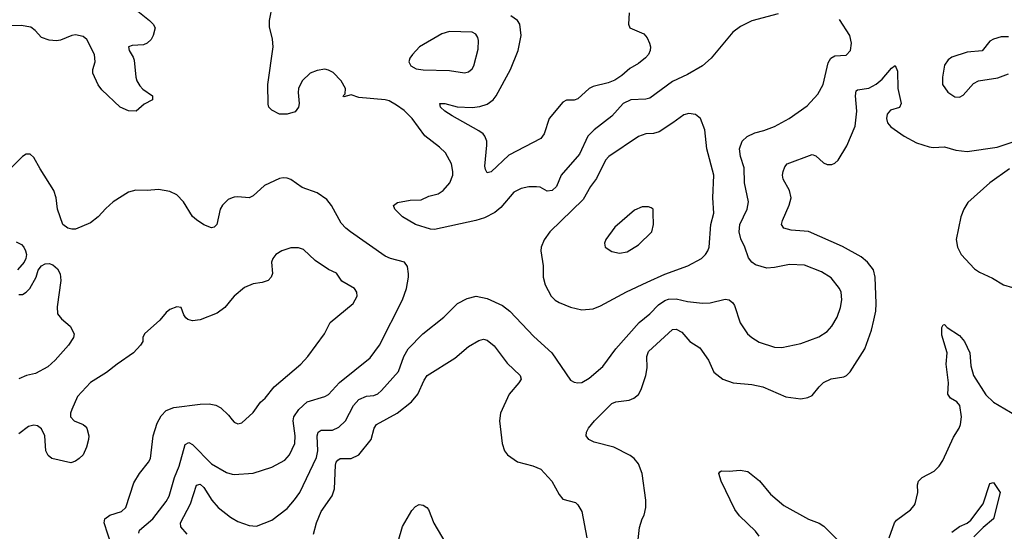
# Model space of a CAD drawing. Header units: inches. Extents: x 1682530 to 1839546, y 640742 to 791647.
# Tile 896 of 923: x 1818875 to 1824087, y 751724 to 754434. Entities that reach past the tile are written whole.
import ezdxf

# ---------------------------------------------------------------- set-up
doc = ezdxf.new("R2010")
doc.units = ezdxf.units.IN
doc.header["$MEASUREMENT"] = 0
doc.layers.add('B8715', color=7, linetype='Continuous')
doc.layers.add('B8725', color=7, linetype='Continuous')

msp = doc.modelspace()

# ---------------------------------------------------------------- linework, layer by layer
at = {"layer": 'B8715', "color": 5}
for points, elevation in [([(1819499.6, 754479.6), (1819562, 754430), (1819581.1, 754410), (1819591.7, 754390), (1819582.3, 754350), (1819570, 754329.6), (1819550.2, 754309.8), (1819530, 754300.5), (1819470, 754297), (1819451.3, 754290), (1819454.8, 754270), (1819475.8, 754235.8), (1819480.4, 754220.4), (1819488.8, 754130), (1819494.9, 754110), (1819510, 754082.8), (1819526.2, 754066.2), (1819578, 754030), (1819578, 754010), (1819534.2, 753985.8), (1819491, 753950), (1819450, 753951.5), (1819406, 753970), (1819310, 754062.7), (1819290, 754089.3), (1819261.3, 754150), (1819261.3, 754170), (1819274.7, 754210), (1819270.8, 754250), (1819230, 754329.4), (1819210, 754344.7), (1819170, 754354.3), (1819150, 754351.1), (1819090, 754325.4), (1819070, 754322), (1819030, 754324.7), (1818990, 754340.5), (1818957.3, 754377.3), (1818933.9, 754393.9), (1818883.5, 754403.5), (1818790, 754401.5)], 740), ([(1820000, 753490.1), (1819978.9, 753481.1), (1819948.2, 753451.8), (1819935.8, 753430), (1819918, 753350), (1819904.9, 753335.1), (1819890, 753332.3), (1819850, 753347.6), (1819810, 753373.6), (1819790, 753391.8), (1819742.2, 753470), (1819706.7, 753506.7), (1819670, 753524.2), (1819610, 753534.8), (1819550, 753528.6), (1819490, 753531.5), (1819450, 753520.7), (1819370.5, 753469.5), (1819330, 753434), (1819290.4, 753389.6), (1819250, 753357.2), (1819170, 753325.2), (1819150, 753324), (1819129.1, 753329.1), (1819104, 753350), (1819075.1, 753430), (1819067.3, 753490), (1819056.3, 753530), (1818983.3, 753643.3), (1818950, 753704), (1818930, 753721.2), (1818910, 753721.2), (1818890, 753709.2), (1818830.2, 753649.8)], 760), ([(1818857, 753257), (1818884.1, 753244.1), (1818896.3, 753230), (1818904.9, 753210), (1818910.6, 753190), (1818907.3, 753170), (1818898.8, 753150), (1818864, 753110)], 760), ([(1818870, 752979.1), (1818890, 752979.1), (1818910, 752990.7), (1818929.3, 753010), (1818962, 753070), (1818972, 753108), (1818990, 753131), (1819010, 753141), (1819030, 753142.8), (1819050, 753136), (1819074.9, 753114.9), (1819088.5, 753088.5), (1819093.4, 753053.4), (1819072.4, 752912.4), (1819075.8, 752875.8), (1819095.5, 752850), (1819142, 752810), (1819163.1, 752770), (1819160.3, 752750), (1819133.1, 752710), (1819062.3, 752630), (1819024, 752596), (1818959.1, 752560.9), (1818911, 752550), (1818870, 752531.6)], 760), ([(1820000, 752957.4), (1819961.5, 752910), (1819919.6, 752880.3), (1819830, 752844), (1819790, 752838.4), (1819765.4, 752845.4), (1819754.8, 752854.8), (1819744, 752870), (1819728.9, 752908.9), (1819706.4, 752913.6), (1819670, 752899), (1819650, 752884), (1819616.7, 752843.3), (1819536, 752770), (1819527.3, 752750), (1819526, 752730), (1819514, 752710), (1819478, 752670), (1819390, 752609.6), (1819335.2, 752564.8), (1819250, 752513), (1819181.5, 752438.5), (1819150, 752369.2), (1819143.6, 752350), (1819144.4, 752330), (1819164, 752310), (1819210.4, 752290.4), (1819221.1, 752281.1), (1819230.4, 752270), (1819240.3, 752230), (1819239.5, 752210), (1819228.8, 752170), (1819210.3, 752130), (1819190, 752109.7), (1819170, 752095.1), (1819146.3, 752086.3), (1819044.5, 752110), (1819026.3, 752126.3), (1819013.5, 752150), (1819007.8, 752230), (1818990, 752267.8), (1818970, 752282.6), (1818950, 752286.6), (1818921, 752279), (1818870, 752241.3)], 780), ([(1819360.3, 751650), (1819321.8, 751770), (1819324.7, 751790), (1819351.8, 751810), (1819414.3, 751830), (1819436.8, 751850), (1819479.3, 751980.7), (1819508.6, 752030), (1819556.4, 752090), (1819566.8, 752110), (1819581.3, 752230), (1819603.1, 752296.9), (1819623.3, 752336.7), (1819650, 752363.8), (1819690, 752380.7), (1819830, 752398.5), (1819878.7, 752398.7), (1819913.1, 752393.1), (1819938.9, 752378.9), (1819979.9, 752339.9), (1820000, 752314.6)], 780), ([(1819505, 751715), (1819509.9, 751730.1), (1819578.9, 751790), (1819650, 751882.3), (1819666.5, 751910), (1819694.9, 752010), (1819719.1, 752070), (1819750, 752183.8), (1819770, 752195.3), (1819790, 752184.2), (1819890, 752082), (1819970, 752036.5), (1820000, 752027.4)], 760), ([(1819761, 751710), (1819728.6, 751748.6), (1819726.9, 751770), (1819778.3, 751870), (1819810, 751968.2), (1819830, 751973.4), (1819850, 751956.9), (1819892.2, 751890), (1819924.7, 751850), (1819990, 751799.8), (1820000, 751794)], 740)]:
    msp.add_lwpolyline(points, dxfattribs=dict(at, elevation=elevation))
at = {"layer": 'B8725', "color": 5}
for points, elevation in [([(1822890, 754465.3), (1822750, 754427.6), (1822690, 754397.4), (1822650, 754368), (1822535.8, 754230), (1822489, 754190), (1822410, 754143.2), (1822330, 754107.2), (1822210, 754019), (1822190, 754013.3), (1822110.2, 754009.8), (1822070, 753989.7), (1822010, 753923.1), (1821916.5, 753850), (1821883.1, 753816.9), (1821837.8, 753722.2), (1821742, 753610), (1821717.4, 753550), (1821694.4, 753530), (1821666.5, 753526.5), (1821630, 753546.6), (1821610, 753549.5), (1821570, 753549.4), (1821530, 753540.7), (1821490, 753519.7), (1821421.3, 753438.7), (1821390, 753412.4), (1821335.1, 753384.9), (1821290, 753369.8), (1821070, 753322.3), (1821050, 753324), (1820969.3, 753350), (1820900.9, 753390), (1820860.9, 753430), (1820854, 753450), (1820874.8, 753465.2), (1820941.3, 753478.7), (1820999.4, 753480.6), (1821041.1, 753498.9), (1821090, 753511.6), (1821116.3, 753530), (1821151.3, 753570), (1821168.3, 753610), (1821168.5, 753630), (1821161, 753670), (1821128.3, 753728.3), (1821098, 753758), (1821018.7, 753818.7), (1820953.3, 753910), (1820910, 753953.6), (1820870, 753982), (1820830, 754003.7), (1820810, 754009.4), (1820670, 754021.2), (1820630, 754035.3), (1820590, 754026), (1820588, 754030), (1820598, 754042), (1820599, 754070), (1820576, 754110), (1820534.2, 754154.1), (1820510, 754167), (1820490, 754171.6), (1820450, 754165.1), (1820413.4, 754150), (1820370.4, 754110), (1820350.4, 754070), (1820348.3, 754048.3), (1820354, 753990), (1820351, 753970), (1820333.2, 753946.8), (1820290, 753933.2), (1820250, 753934), (1820210, 753954), (1820194, 753970), (1820190, 753986), (1820188.2, 754090), (1820216.8, 754290), (1820213.7, 754330), (1820196.6, 754396.6), (1820197.6, 754430), (1820212.8, 754510)], 740), ([(1820000, 751794), (1820030, 751776.9), (1820090, 751755.3), (1820128, 751752), (1820210, 751783.7), (1820290, 751845.7), (1820330, 751890.3), (1820357.6, 751930), (1820445.4, 752114.6), (1820452.6, 752150), (1820449.8, 752230.2), (1820455.1, 752250), (1820470, 752259.6), (1820530, 752259.8), (1820564.8, 752275.2), (1820599, 752310), (1820641.7, 752390), (1820670, 752422), (1820710, 752439.7), (1820750, 752443.8), (1820770, 752452.4), (1820789.7, 752470), (1820880.9, 752570), (1820908.3, 752650), (1820930.8, 752690), (1821008.6, 752770), (1821120.7, 752859.3), (1821191.8, 752930), (1821243, 752957), (1821291, 752969), (1821350, 752958), (1821430, 752919.6), (1821468.8, 752890), (1821595.7, 752755.7), (1821692.2, 752670), (1821790, 752524), (1821810, 752513.4), (1821830, 752510.5), (1821850, 752513), (1821890, 752534.9), (1821962.2, 752597.8), (1822031.1, 752690), (1822155, 752830), (1822210, 752876.9), (1822256.2, 752923.8), (1822290, 752947.2), (1822310, 752954.1), (1822350, 752955.3), (1822410, 752941.5), (1822490, 752932.6), (1822530, 752934.9), (1822610, 752953.8), (1822630.2, 752950.2), (1822650, 752934.9), (1822659.7, 752919.7), (1822688.1, 752828.1), (1822728.4, 752770), (1822750, 752750.4), (1822790, 752725.3), (1822870, 752698.7), (1822910, 752697), (1823010, 752718.9), (1823105.9, 752754.1), (1823150, 752783.1), (1823174.5, 752810), (1823202, 752858), (1823220.8, 752910), (1823227.7, 752950), (1823223.1, 752990), (1823214.7, 753010), (1823170, 753066.3), (1823119.4, 753099.4), (1823030, 753134.2), (1822950, 753138.2), (1822870, 753120.9), (1822830, 753117.2), (1822770, 753135.1), (1822749.8, 753149.8), (1822732.9, 753172.9), (1822713.8, 753230), (1822692.7, 753272.7), (1822683.9, 753310), (1822686.8, 753350), (1822725.3, 753430), (1822732.8, 753470), (1822712, 753570), (1822709.2, 753649.2), (1822689.8, 753710), (1822685.4, 753750), (1822699.4, 753790), (1822725.3, 753814.7), (1822765.8, 753834.2), (1822813.5, 753846.5), (1822871.1, 753868.9), (1822947.6, 753910), (1823042.9, 753977.1), (1823100.1, 754039.9), (1823128.6, 754091.4), (1823154.7, 754205.2), (1823169.5, 754230), (1823190, 754242.4), (1823250, 754246), (1823273, 754270), (1823277.6, 754310), (1823269.5, 754349.5), (1823215.3, 754435.3)], 740), ([(1822100.4, 754470), (1822097.1, 754410), (1822105.5, 754390), (1822178.5, 754358.5), (1822197.2, 754337.2), (1822209.1, 754309.1), (1822214.4, 754290), (1822212.2, 754270), (1822204, 754250), (1822188.2, 754231.8), (1822150, 754202), (1822104, 754176), (1822062.5, 754137.5), (1822026, 754114), (1821990, 754099.9), (1821910, 754080.6), (1821890, 754068.9), (1821830, 754014.3), (1821810, 754008.4), (1821770, 754006.9), (1821750, 753996.9), (1821676.9, 753910), (1821651.3, 753830), (1821634.4, 753805.6), (1821463.7, 753716.3), (1821370, 753628.4), (1821350, 753622), (1821340.5, 753640.5), (1821337.8, 753657.8), (1821347.4, 753770), (1821347.1, 753790), (1821337.3, 753817.3), (1821329.1, 753829.1), (1821306.1, 753846.1), (1821163.9, 753923.9), (1821125.7, 753950), (1821103, 753970), (1821099, 753990), (1821124.7, 753990), (1821190, 753973.3), (1821270, 753969.5), (1821310, 753974.4), (1821350, 753986.7), (1821381.8, 754010), (1821397.7, 754030), (1821473.7, 754170), (1821514.2, 754270), (1821529.8, 754350), (1821521.7, 754410), (1821509.6, 754430), (1821474.7, 754454.7)], 720), ([(1824110, 754343.5), (1824070, 754342.3), (1824029.1, 754330.9), (1824010, 754320.7), (1823970, 754269.3), (1823890, 754262), (1823810, 754236.2), (1823790, 754220.9), (1823770, 754193.2), (1823759.3, 754130), (1823760.5, 754090), (1823787.3, 754050), (1823825.5, 754025.5), (1823850, 754023), (1823870, 754033.4), (1823924, 754096), (1823949.7, 754110.3), (1824053.1, 754126.9), (1824110, 754148)], 740), ([(1822141.3, 751618.7), (1822155.6, 751744.4), (1822169.6, 751790), (1822180.9, 751810), (1822189.6, 751850), (1822189.6, 751890), (1822169.7, 752030), (1822150, 752082), (1822127.8, 752110), (1822106.4, 752126.4), (1822020.7, 752170), (1821916.6, 752196.6), (1821887.8, 752210), (1821874, 752230), (1821875.6, 752250), (1821885.6, 752270), (1821917.2, 752310), (1822010, 752402), (1822030, 752410.2), (1822101.1, 752419), (1822126, 752430), (1822150.5, 752449.5), (1822165, 752475), (1822189.9, 752550), (1822195.9, 752590), (1822194.9, 752650), (1822203.9, 752676.1), (1822330, 752792.8), (1822350, 752794.7), (1822379.2, 752779.2), (1822422.4, 752730), (1822475.9, 752695.9), (1822522, 752630), (1822550, 752567.7), (1822597.3, 752530), (1822651.3, 752510), (1822750, 752502.5), (1822809.5, 752489.5), (1822930, 752436.9), (1823010, 752426.4), (1823047.6, 752432.4), (1823070, 752442.8), (1823106.3, 752490), (1823130, 752512.6), (1823170, 752531.4), (1823237, 752543), (1823251.8, 752550), (1823270.8, 752569.2), (1823348.3, 752690), (1823383.5, 752790), (1823396.6, 752843.4), (1823406.4, 752890), (1823408.9, 752930), (1823403.5, 753070), (1823394.6, 753110), (1823362.4, 753150), (1823330, 753177.3), (1823230, 753233.3), (1823051.3, 753311.3), (1822958.8, 753318.8), (1822920.7, 753330), (1822908.4, 753350), (1822912.6, 753370), (1822949.1, 753450.9), (1822958, 753490), (1822949.8, 753530), (1822917.2, 753590), (1822913.1, 753610), (1822915.6, 753630), (1822924.7, 753655.3), (1822938, 753670), (1823070, 753719.5), (1823090, 753713.7), (1823130, 753676.4), (1823150, 753666.7), (1823173.4, 753666.6), (1823190, 753674.4), (1823207.3, 753690), (1823253.8, 753766.2), (1823298, 753870), (1823306.2, 753950), (1823299.8, 754030), (1823303.5, 754056.5), (1823310, 754062.4), (1823370, 754071.6), (1823408, 754092), (1823440.5, 754119.5), (1823490, 754178), (1823510, 754190.6), (1823522, 754162), (1823523.2, 754070), (1823542, 753990), (1823531.5, 753968.5), (1823484.5, 753955.5), (1823466.7, 753933.3), (1823462.7, 753910), (1823468.3, 753888.3), (1823486.4, 753866.4), (1823556.5, 753816.5), (1823622.3, 753782.3), (1823690, 753760.4), (1823710, 753757), (1823770, 753760.8), (1823830, 753743.6), (1823890, 753735.3), (1824050, 753758.9), (1824150, 753793.1)], 720), ([(1824115, 753644.9), (1824010.3, 753570), (1823894.9, 753465.1), (1823873.4, 753430), (1823856.9, 753390), (1823832.8, 753270), (1823839, 753230), (1823859.6, 753190), (1823930, 753114.9), (1823956.4, 753096.4), (1824024.9, 753064.9), (1824082, 753030), (1824130, 753015.3)], 720), ([(1820000, 752027.4), (1820010, 752024.4), (1820110, 752031.5), (1820210, 752063.9), (1820278.1, 752101.9), (1820302.4, 752130), (1820330.5, 752189.5), (1820332.8, 752230), (1820322.6, 752310), (1820326.2, 752330), (1820351.9, 752370), (1820395.8, 752410), (1820490, 752438.8), (1820510, 752449.1), (1820568.4, 752511.6), (1820730, 752642.4), (1820779.3, 752710), (1820901.1, 752950), (1820922, 753010), (1820933.7, 753070), (1820932.5, 753087.5), (1820927.3, 753127.3), (1820912, 753150), (1820838, 753170), (1820810, 753182.4), (1820626, 753310), (1820600.5, 753330), (1820576.6, 753356.6), (1820525.4, 753450), (1820500.8, 753480.8), (1820450, 753516.9), (1820370, 753545.6), (1820310, 753587.3), (1820290, 753594.3), (1820270, 753596.9), (1820250, 753592.6), (1820170, 753556.4), (1820110, 753501.6), (1820090, 753489.6), (1820030, 753496.3), (1820010, 753494.3), (1820000, 753490.1)], 760), ([(1820000, 752314.6), (1820010, 752302), (1820030, 752293.4), (1820050, 752299.1), (1820110, 752354), (1820150, 752407.7), (1820174.5, 752430), (1820222.4, 752490), (1820362.9, 752610), (1820400.7, 752650), (1820488, 752770), (1820518.4, 752830), (1820639.6, 752930), (1820661.6, 752970), (1820659.6, 752990), (1820647.6, 753010), (1820579.5, 753050), (1820551.9, 753091.9), (1820510, 753111.2), (1820438.4, 753158.4), (1820377.7, 753217.7), (1820350, 753226.3), (1820310, 753225.4), (1820262, 753210), (1820230.5, 753190), (1820214.4, 753170), (1820208.4, 753150), (1820213, 753090), (1820205.5, 753070), (1820190, 753052.3), (1820158.5, 753041.5), (1820110, 753035.1), (1820064.7, 753015.3), (1820010, 752969.7), (1820000, 752957.4)], 780), ([(1823477.6, 751690), (1823506.3, 751770), (1823516, 751784), (1823590, 751838.8), (1823610, 751861), (1823616, 751870), (1823629.2, 751930), (1823627, 751970), (1823632.3, 751990), (1823652.7, 752010), (1823716.3, 752043.7), (1823742.9, 752070), (1823761.1, 752098.9), (1823817.6, 752222.4), (1823847.8, 752270), (1823855.2, 752290), (1823859.9, 752330), (1823851.2, 752390), (1823835.3, 752410), (1823803.1, 752430), (1823788.1, 752450), (1823792, 752510), (1823779.7, 752610), (1823783.9, 752670), (1823756.2, 752763.8), (1823755.6, 752804.4), (1823762.7, 752817.3), (1823770, 752819.3), (1823784.3, 752804.3), (1823850, 752761.8), (1823877.1, 752730), (1823903.8, 752670), (1823910, 752601), (1823924.7, 752550), (1823990, 752446.5), (1824030, 752408.2), (1824150, 752338.4)], 680), ([(1820429.8, 751710), (1820445.6, 751770), (1820469.9, 751830), (1820528.3, 751911.7), (1820541.3, 751950), (1820546.1, 752073.9), (1820549.4, 752090.6), (1820558.2, 752101.8), (1820570.7, 752109.3), (1820630, 752110.2), (1820670.5, 752129.5), (1820735.1, 752210), (1820751.2, 752270), (1820764.2, 752290), (1820872.4, 752350), (1820949.2, 752410.8), (1820982, 752450), (1821015.4, 752524.6), (1821031.2, 752548.8), (1821178.2, 752641.8), (1821250, 752702.8), (1821304.7, 752735.3), (1821330, 752742), (1821350, 752735.8), (1821387, 752707), (1821454.7, 752614.7), (1821523.7, 752550), (1821528.8, 752530), (1821517.8, 752510), (1821466.5, 752450), (1821419.3, 752350), (1821414.9, 752310), (1821428.4, 752190), (1821441.3, 752150), (1821456.4, 752130), (1821510, 752092.8), (1821591.9, 752071.9), (1821634, 752054), (1821691.6, 751990), (1821730, 751919.1), (1821750, 751894.9), (1821816.4, 751876.4), (1821830, 751864.4), (1821850.2, 751830), (1821877.8, 751690)], 720), ([(1822790, 751699.3), (1822770, 751724.7), (1822686, 751806), (1822660.7, 751840.7), (1822588.9, 751990), (1822576, 752030), (1822580.7, 752039.3), (1822590, 752044.9), (1822630, 752042.6), (1822689, 752049), (1822730, 752040.3), (1822791.7, 751991.7), (1822850, 751921.2), (1822920.6, 751860.6), (1823050, 751789.2), (1823107.7, 751767.7), (1823132.3, 751752.3), (1823211.9, 751671.9)], 680), ([(1823810, 751718.9), (1823850, 751750.4), (1823890, 751767.7), (1823910, 751784), (1823975.8, 751870), (1824010, 751978), (1824030, 751982), (1824064.7, 751930), (1824030.4, 751790.4), (1823975.8, 751744.2), (1823925.6, 751694.4)], 660), ([(1820878, 751670), (1820901.1, 751750), (1820950, 751834.9), (1820970, 751856.4), (1820990, 751865.5), (1821010, 751862.8), (1821030, 751850.8), (1821039, 751839), (1821067.3, 751767.3), (1821130, 751660.4)], 680)]:
    msp.add_lwpolyline(points, dxfattribs=dict(at, elevation=elevation))
for points, elevation in [([(1821150, 754371.2), (1821110, 754359.6), (1820990.7, 754290), (1820953.4, 754250), (1820940.7, 754230), (1820934.8, 754210), (1820944.7, 754190), (1820973.2, 754173.2), (1821010, 754168.4), (1821150, 754164.9), (1821230, 754152.4), (1821250, 754158.4), (1821270, 754173.4), (1821279.7, 754190), (1821302, 754278), (1821303.7, 754323.7), (1821300, 754340), (1821290, 754357.4), (1821270, 754367.1)], 740), ([(1822417.7, 753937.7), (1822390, 753930.8), (1822332.9, 753887.2), (1822260, 753840), (1822230, 753832), (1822190, 753829.8), (1822150, 753815.6), (1821993.2, 753710), (1821976.3, 753690), (1821927.5, 753592.5), (1821895.8, 753550), (1821858.5, 753481.5), (1821681.3, 753310), (1821651.6, 753268.5), (1821635.8, 753230), (1821633.7, 753210), (1821645.3, 753130), (1821645.5, 753070), (1821657.4, 753030), (1821688.8, 752970), (1821710, 752948.7), (1821730, 752936.5), (1821791.3, 752911.3), (1821850, 752897.4), (1821910, 752902.8), (1821950, 752919.1), (1822087.6, 752992.4), (1822196, 753044), (1822290, 753086.3), (1822411.3, 753130), (1822484.7, 753170), (1822505.4, 753190), (1822517.7, 753210), (1822524, 753230), (1822534.2, 753350), (1822549.8, 753410), (1822544.5, 753490), (1822549.7, 753610), (1822512.9, 753750), (1822502, 753850), (1822479.3, 753910), (1822452.7, 753932.7)], 760), ([(1822203.1, 753443.1), (1822170, 753442.7), (1822130, 753426), (1822024.5, 753335.5), (1821978, 753270), (1821970.6, 753250), (1821974.8, 753230), (1822010, 753205.5), (1822050, 753197), (1822090, 753204.6), (1822150, 753241.1), (1822220.9, 753310), (1822229.2, 753350), (1822228.9, 753408.9), (1822228, 753430), (1822218, 753438)], 780)]:
    msp.add_lwpolyline(points, close=True, dxfattribs=dict(at, elevation=elevation))

doc.saveas('drawing.dxf')
